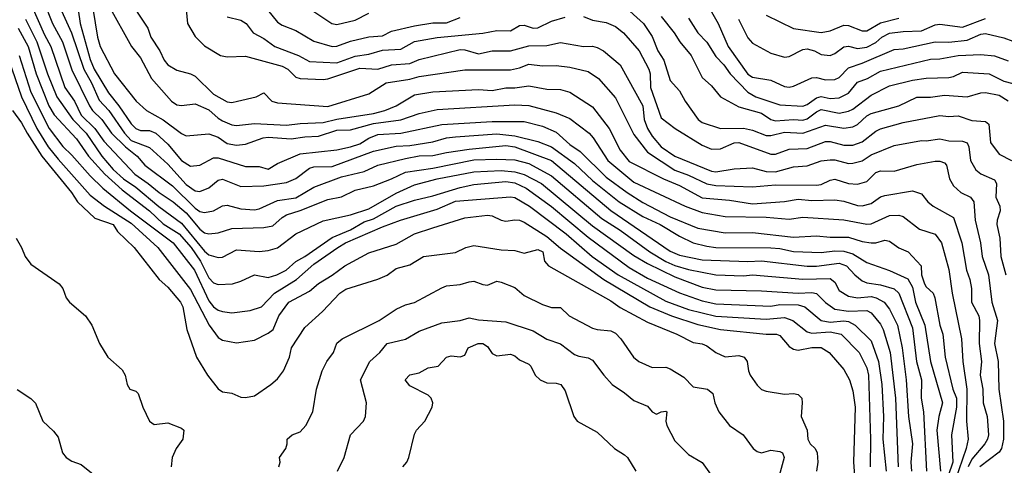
# Model space of a CAD drawing. Header units: metres. Extents: x -51132 to -49532, y -231222 to -229437.
# Tile 292 of 334: x -50186 to -50078, y -229974 to -229925. Entities that reach past the tile are written whole.
import ezdxf

# ---------------------------------------------------------------- set-up
doc = ezdxf.new("R2010")
doc.units = ezdxf.units.M
doc.layers.add('CONTOUR_INDEX', color=1, linetype='Continuous')
doc.layers.add('CONTOUR_INTER', color=3, linetype='Continuous')

msp = doc.modelspace()

# ---------------------------------------------------------------- linework, layer by layer
at = {"layer": 'CONTOUR_INDEX'}
for points, elevation in [([(-50182.18, -229922.26), (-50180.14, -229926.76), (-50178.79, -229930.76), (-50177.92, -229932.26), (-50177.08, -229934.15), (-50176.04, -229935.26), (-50174.33, -229937.76), (-50173.58, -229938.54), (-50171.58, -229939.31), (-50169.58, -229941.13), (-50167.58, -229943.39), (-50166.58, -229944.08), (-50166.08, -229944.14), (-50165.08, -229943.73), (-50164.08, -229942.9), (-50163.58, -229942.8), (-50161.58, -229943.6), (-50159.08, -229943.51), (-50156.58, -229943.16), (-50155.58, -229942.72), (-50154.08, -229941.58), (-50153.58, -229941.45), (-50151.58, -229941.42), (-50147.08, -229939.74), (-50144.58, -229939.19), (-50143.08, -229939.09), (-50140.58, -229938.7), (-50139.08, -229938.27), (-50138.08, -229938.14), (-50133.58, -229937.82), (-50131.58, -229938.05), (-50129.08, -229938.66), (-50127.58, -229939.26), (-50125.08, -229941.09), (-50123.08, -229942.94), (-50120.17, -229945.26), (-50117.58, -229946.86), (-50115.67, -229947.76), (-50113.58, -229949.02), (-50112.08, -229949.74), (-50110.58, -229950.14), (-50109.58, -229950.26), (-50103.58, -229950.31), (-50102.58, -229950.37), (-50101.08, -229950.69), (-50098.08, -229950.83), (-50096.58, -229950.64), (-50095.58, -229950.67), (-50094.58, -229950.95), (-50093.08, -229951.9), (-50090.58, -229952.77), (-50088.58, -229953.7), (-50088.08, -229954.6), (-50087.73, -229956.26), (-50086.73, -229958.76), (-50086.08, -229962.76), (-50084.8, -229967.26), (-50085.2, -229968.76), (-50085.41, -229970.26), (-50085.01, -229974.76)], 65), ([(-50167.58, -229924.23), (-50167.42, -229925.76), (-50166.58, -229927.18), (-50165.58, -229928.19), (-50163.83, -229929.26), (-50163.08, -229929.39), (-50161.08, -229929.34), (-50157.08, -229930.41), (-50156.46, -229930.76), (-50155.58, -229931.62), (-50155.08, -229931.77), (-50152.58, -229931.89), (-50152.08, -229931.8), (-50148.58, -229930.65), (-50146.58, -229930.75), (-50145.08, -229930.28), (-50143.08, -229930.12), (-50142.08, -229929.68), (-50137.58, -229928.61), (-50137.08, -229928.63), (-50135.58, -229929.06), (-50134.08, -229928.76), (-50132.08, -229928.76), (-50130.08, -229928.21), (-50128.08, -229928.16), (-50126.58, -229927.82), (-50124.08, -229928.26), (-50123.08, -229928.23), (-50122.58, -229928.38), (-50121.9, -229928.76), (-50120.08, -229930.26), (-50117.59, -229934.76), (-50117.43, -229936.26), (-50117.08, -229937.26), (-50116.58, -229938.07), (-50115.59, -229939.26), (-50114.08, -229940.28), (-50110.08, -229941.93), (-50109.58, -229941.99), (-50107.58, -229941.65), (-50105.58, -229941.54), (-50104.08, -229941.95), (-50103.08, -229941.99), (-50101.08, -229941.44), (-50099.58, -229941.34), (-50098.08, -229940.79), (-50097.08, -229940.68), (-50096.58, -229940.68), (-50095.08, -229941.06), (-50094.58, -229941.04), (-50093.58, -229940.79), (-50092.58, -229940.13), (-50090.08, -229939.11), (-50087.08, -229938.55), (-50086.58, -229938.59), (-50085.08, -229938.38), (-50084.08, -229938.58), (-50082.58, -229938.64), (-50082.08, -229938.83), (-50081.9, -229939.26), (-50081.72, -229940.76), (-50081.13, -229941.76), (-50080.58, -229942.2), (-50079.08, -229942.86), (-50078.88, -229943.26), (-50078.94, -229944.76), (-50078.49, -229945.76), (-50078.46, -229946.26), (-50078.81, -229947.26), (-50078.83, -229947.76), (-50078.49, -229949.26), (-50078.39, -229951.26), (-50077.86, -229953.26)], 60), ([(-50110.08, -229924.49), (-50109.35, -229925.76), (-50108.26, -229928.26), (-50106.08, -229931.31), (-50105.58, -229931.64), (-50103.58, -229931.97), (-50102.08, -229932.64), (-50101.58, -229932.71), (-50101.08, -229932.61), (-50099.08, -229931.68), (-50098.58, -229931.67), (-50097.58, -229931.93), (-50096.58, -229931.88), (-50096.08, -229931.65), (-50095.08, -229930.59), (-50093.58, -229930.09), (-50090.08, -229928.61), (-50089.08, -229928.52), (-50085.58, -229927.74), (-50084.08, -229927.78), (-50082.08, -229927.58), (-50080.58, -229926.91), (-50080.08, -229926.83), (-50078.08, -229927.32), (-50076.08, -229928.05)], 55), ([(-50185.86, -229929.26), (-50184.58, -229933.26), (-50182.58, -229937.24), (-50181.08, -229939.2), (-50180.08, -229940.15), (-50178.08, -229942.44), (-50176.68, -229943.76), (-50173.67, -229946.26), (-50168.98, -229949.76), (-50166.66, -229952.76), (-50165.08, -229956.12), (-50164.58, -229956.75), (-50164.08, -229957.11), (-50163.58, -229957.27), (-50162.58, -229957.43), (-50160.58, -229957.17), (-50159.32, -229956.76), (-50157.92, -229955.26), (-50155.5, -229953.76), (-50153.58, -229952.11), (-50150.98, -229950.26), (-50150.12, -229949.76), (-50146.08, -229948), (-50144.12, -229947.26), (-50140.08, -229946.06), (-50138.08, -229945.21), (-50132.08, -229944.71), (-50131.58, -229944.79), (-50129.98, -229945.76), (-50125.99, -229948.76), (-50123.13, -229951.26), (-50120.27, -229953.26), (-50115.08, -229956.15), (-50112.58, -229957.06), (-50109.58, -229957.8), (-50104.08, -229958.12), (-50102.08, -229957.94), (-50101.15, -229958.26), (-50099.58, -229959.49), (-50099.08, -229959.63), (-50097.08, -229959.51), (-50095.89, -229959.76), (-50093.92, -229961.76), (-50093.08, -229963.43), (-50092.87, -229964.26), (-50092.65, -229971.26), (-50092.71, -229974.26)], 70), ([(-50143.84, -229974.26), (-50143.41, -229973.76), (-50143.18, -229973.26), (-50142.58, -229970.71), (-50142.36, -229970.26), (-50141.44, -229969.26), (-50140.65, -229967.76), (-50140.58, -229967.26), (-50140.76, -229966.76), (-50141.08, -229966.44), (-50143.08, -229965.41), (-50143.6, -229964.76), (-50143.08, -229964.2), (-50142.08, -229963.99), (-50141.08, -229963.45), (-50139.97, -229963.26), (-50139.08, -229962.27), (-50138.58, -229962.12), (-50137.58, -229962.22), (-50137.08, -229962.04), (-50136.72, -229961.26), (-50135.62, -229960.76), (-50135.08, -229960.76), (-50134.58, -229961.11), (-50134.08, -229961.87), (-50133.58, -229962.14), (-50132.08, -229961.95), (-50131.58, -229962.12), (-50131.08, -229962.55), (-50130.08, -229963.03), (-50129.85, -229963.26), (-50129.36, -229964.26), (-50128.84, -229964.76), (-50128.08, -229965.07), (-50127.08, -229965.1), (-50126.55, -229965.26), (-50126.08, -229965.94), (-50125.13, -229968.76), (-50124.78, -229969.26), (-50122.58, -229970.47), (-50120.7, -229972.26), (-50119.58, -229972.96), (-50119.27, -229973.26), (-50118.34, -229974.76)], 75)]:
    msp.add_lwpolyline(points, dxfattribs=dict(at, elevation=elevation))
at = {"layer": 'CONTOUR_INTER'}
for points, elevation in [([(-50185.17, -229922.26), (-50183.08, -229926.98), (-50182.38, -229928.26), (-50180.84, -229932.76), (-50179.81, -229934.26), (-50179.08, -229935.78), (-50177.58, -229937.26), (-50176.58, -229938.64), (-50173.2, -229942.26), (-50171.73, -229943.26), (-50170.54, -229944.26), (-50168.98, -229945.26), (-50167.58, -229946.49), (-50166.08, -229948.28), (-50165.58, -229948.65), (-50165.08, -229948.78), (-50164.08, -229948.68), (-50162.58, -229948.2), (-50159.08, -229948.09), (-50158.08, -229947.9), (-50157.08, -229946.97), (-50156.58, -229946.69), (-50155.08, -229946.22), (-50152.08, -229945), (-50150.58, -229944.72), (-50149.08, -229944.01), (-50147.08, -229943.53), (-50145.08, -229942.77), (-50143.58, -229942.04), (-50140.58, -229941.57), (-50136.08, -229940.66), (-50133.58, -229940.59), (-50131.58, -229940.67), (-50130.08, -229941.07), (-50127.58, -229942.44), (-50122.08, -229947.1), (-50120.08, -229948.37), (-50116.82, -229950.76), (-50115.08, -229951.81), (-50114.08, -229952.23), (-50112.58, -229952.67), (-50109.58, -229953.27), (-50106.58, -229953.37), (-50105.58, -229953.26), (-50100.08, -229953.74), (-50097.08, -229953.67), (-50096.58, -229954.06), (-50096.08, -229954.98), (-50095.08, -229955.58), (-50094.08, -229955.79), (-50092.58, -229955.65), (-50092.03, -229955.76), (-50091.18, -229956.26), (-50090.58, -229957), (-50089.72, -229958.76), (-50089.2, -229961.26), (-50088.76, -229964.76), (-50088.5, -229968.76), (-50088.08, -229971.76), (-50088.25, -229973.76), (-50088.19, -229974.76)], 67), ([(-50178.08, -229922.27), (-50177.28, -229927.26), (-50176.97, -229928.26), (-50175.42, -229931.26), (-50173.05, -229934.26), (-50171.92, -229935.26), (-50170.08, -229936.29), (-50168.08, -229937.78), (-50167.58, -229938.03), (-50165.08, -229937.82), (-50164.08, -229938.21), (-50163.08, -229938.89), (-50162.08, -229939.05), (-50161.08, -229938.97), (-50159.14, -229938.26), (-50158.58, -229938.19), (-50156.08, -229938.39), (-50154.58, -229938.16), (-50153.08, -229938.1), (-50151.08, -229937.42), (-50149.58, -229937.38), (-50147.08, -229936.68), (-50144.08, -229936.3), (-50142.08, -229935.61), (-50140.08, -229935.18), (-50131.58, -229934.66), (-50130.08, -229934.73), (-50127.08, -229935.52), (-50125.58, -229936.15), (-50123.46, -229937.76), (-50123.01, -229938.26), (-50121.43, -229940.76), (-50118.58, -229943.11), (-50112.96, -229945.76), (-50111.08, -229946.45), (-50108.58, -229946.86), (-50104.08, -229946.94), (-50101.58, -229947.17), (-50100.08, -229946.96), (-50095.58, -229947.23), (-50093.08, -229947.71), (-50092.58, -229947.68), (-50090.58, -229946.76), (-50089.58, -229946.72), (-50089.08, -229946.86), (-50087.3, -229948.26), (-50085.58, -229948.81), (-50084.88, -229949.76), (-50084.08, -229952.67), (-50083.73, -229955.26), (-50082.7, -229960.26), (-50082.57, -229962.76), (-50082.11, -229965.76), (-50082.15, -229969.26), (-50081.97, -229971.26), (-50082.18, -229972.26), (-50083.39, -229975.76)], 63), ([(-50174.08, -229922.76), (-50171.76, -229926.26), (-50171.43, -229927.26), (-50170.46, -229928.76), (-50169.99, -229929.76), (-50169.59, -229930.26), (-50168.58, -229930.87), (-50167.08, -229931.27), (-50166.58, -229931.53), (-50164.58, -229933.49), (-50163.08, -229934.32), (-50162.58, -229934.39), (-50161.94, -229934.26), (-50159.92, -229933.76), (-50159.08, -229933.35), (-50158.18, -229934.26), (-50157.58, -229934.42), (-50152.08, -229934.84), (-50147.58, -229933.44), (-50145.67, -229932.26), (-50143.08, -229931.86), (-50142.08, -229931.57), (-50137.08, -229930.81), (-50132.08, -229930.81), (-50131.08, -229930.62), (-50130.08, -229930.22), (-50128.58, -229930.39), (-50127.08, -229930.33), (-50125.58, -229930.53), (-50123.58, -229930.99), (-50122.45, -229931.76), (-50120.58, -229933.89), (-50118.58, -229937.89), (-50117.08, -229939.82), (-50114.08, -229941.81), (-50112.58, -229942.35), (-50110.58, -229943.3), (-50109.58, -229943.5), (-50105.58, -229943.63), (-50103.08, -229943.41), (-50098.58, -229943.44), (-50098.08, -229943.38), (-50097.08, -229942.91), (-50096.58, -229942.8), (-50095.08, -229943.25), (-50094.08, -229943.32), (-50093.08, -229943.04), (-50092.08, -229942.06), (-50091.58, -229941.89), (-50090.08, -229941.92), (-50087.58, -229941.2), (-50085.58, -229940.82), (-50085.08, -229940.81), (-50084.58, -229940.99), (-50084.33, -229941.26), (-50084, -229942.76), (-50083.58, -229943.51), (-50082.76, -229944.26), (-50081.71, -229944.76), (-50081.34, -229945.26), (-50081.2, -229947.26), (-50080.61, -229949.76), (-50080.45, -229951.26), (-50079.73, -229953.26), (-50079.4, -229956.26), (-50078.76, -229958.26), (-50079.08, -229960.76), (-50078.69, -229962.76), (-50078.63, -229965.76), (-50078.09, -229969.26), (-50078.1, -229971.26), (-50078.32, -229972.26), (-50078.58, -229972.66), (-50080.69, -229974.26)], 61), ([(-50183.18, -229923.26), (-50182.22, -229925.76), (-50181.11, -229927.76), (-50180.08, -229930.83), (-50178.15, -229934.76), (-50177.82, -229935.26), (-50176.81, -229936.26), (-50175.75, -229937.76), (-50174.22, -229939.26), (-50172.92, -229940.26), (-50172.08, -229941.26), (-50169.08, -229943.53), (-50166.58, -229945.95), (-50166.08, -229946.32), (-50165.58, -229946.45), (-50164.58, -229946.27), (-50163.58, -229945.72), (-50163.08, -229945.64), (-50161.58, -229946.03), (-50160.08, -229946.15), (-50159.58, -229946.03), (-50157.58, -229945.13), (-50155.58, -229944.82), (-50153.58, -229943.65), (-50150.58, -229942.53), (-50148.08, -229941.96), (-50146.58, -229941.26), (-50143.58, -229940.52), (-50142.08, -229940.25), (-50140.58, -229940.2), (-50139.08, -229939.86), (-50136.58, -229939.52), (-50132.58, -229939.12), (-50131.58, -229939.25), (-50127.58, -229940.74), (-50121.08, -229946.23), (-50114.58, -229950.66), (-50113.58, -229951.11), (-50111.08, -229951.61), (-50106.08, -229951.8), (-50104.58, -229951.72), (-50099.58, -229952.31), (-50098.58, -229952.31), (-50096.08, -229951.99), (-50095.29, -229952.26), (-50094.39, -229953.26), (-50093.58, -229953.91), (-50093.08, -229954.14), (-50091.58, -229954.34), (-50090.08, -229954.81), (-50089.58, -229955.26), (-50088.08, -229959.05), (-50087.61, -229962.76), (-50087.08, -229964.76), (-50087.1, -229966.76), (-50086.87, -229968.26), (-50086.52, -229974.76)], 66), ([(-50176.08, -229923.73), (-50173.57, -229928.26), (-50172.58, -229929.51), (-50171.36, -229931.76), (-50169.16, -229934.26), (-50168.58, -229934.66), (-50168.08, -229934.72), (-50166.58, -229934.55), (-50165.08, -229935.19), (-50164.08, -229936.12), (-50163.58, -229936.42), (-50162.58, -229936.85), (-50162.08, -229936.91), (-50160.08, -229936.7), (-50156.58, -229936.89), (-50155.08, -229936.69), (-50152.58, -229936.59), (-50151.08, -229936.24), (-50147.08, -229935.59), (-50145.84, -229935.26), (-50144.57, -229934.76), (-50142.58, -229933.57), (-50140.58, -229933.24), (-50135.58, -229932.97), (-50134.08, -229933.09), (-50132.58, -229932.78), (-50131.58, -229932.79), (-50130.08, -229932.59), (-50128.08, -229932.92), (-50126.58, -229932.96), (-50125.58, -229933.27), (-50123.08, -229934.86), (-50121.27, -229937.26), (-50120.08, -229939.6), (-50119.08, -229940.87), (-50115.34, -229942.76), (-50113.58, -229943.48), (-50111.08, -229944.82), (-50108.08, -229945.07), (-50105.58, -229945.5), (-50102.08, -229945.22), (-50100.58, -229944.97), (-50099.08, -229945.12), (-50096.58, -229945.05), (-50095.58, -229945.19), (-50094.08, -229945.68), (-50093.58, -229945.71), (-50092.58, -229945.47), (-50091.58, -229944.71), (-50091.08, -229944.56), (-50088.08, -229944.08), (-50087.08, -229944.39), (-50086.39, -229945.26), (-50085.8, -229945.76), (-50083.58, -229946.98), (-50082.67, -229949.76), (-50082.15, -229952.76), (-50081.78, -229953.76), (-50081.62, -229954.76), (-50081.6, -229956.26), (-50080.82, -229957.76), (-50080.72, -229958.26), (-50080.76, -229960.76), (-50080.5, -229962.76), (-50080.67, -229964.26), (-50080.35, -229965.76), (-50080.32, -229967.26), (-50079.91, -229968.76), (-50079.75, -229970.76), (-50079.84, -229971.26), (-50080.14, -229971.76), (-50081.58, -229973.44), (-50081.96, -229974.26)], 62), ([(-50119.75, -229923.76), (-50117.52, -229925.76), (-50116.58, -229927.16), (-50115.94, -229928.76), (-50115.28, -229929.76), (-50114.58, -229932), (-50113.58, -229933.11), (-50112.95, -229934.26), (-50111.52, -229936.26), (-50111.08, -229936.59), (-50109.08, -229937.23), (-50106.58, -229937.2), (-50105.58, -229937.43), (-50104.08, -229938.01), (-50103.58, -229938.02), (-50102.08, -229937.65), (-50100.08, -229937.77), (-50097.58, -229936.89), (-50095.58, -229937.21), (-50094.58, -229937.07), (-50094.08, -229936.82), (-50093.08, -229935.87), (-50092.58, -229935.59), (-50089.58, -229934.76), (-50087.58, -229933.8), (-50086.08, -229933.83), (-50084.58, -229933.58), (-50082.08, -229933.77), (-50080.58, -229933.34), (-50080.08, -229933.31), (-50078.58, -229933.61), (-50077.58, -229934.2)], 58), ([(-50179.4, -229924.26), (-50179.19, -229925.76), (-50178.08, -229929.7), (-50177.66, -229930.76), (-50176.08, -229933.35), (-50174.93, -229934.76), (-50173.58, -229936.74), (-50173.08, -229937.24), (-50172.58, -229937.46), (-50171.58, -229937.47), (-50170.9, -229937.76), (-50169.58, -229938.95), (-50168.08, -229940.76), (-50167.08, -229941.38), (-50166.08, -229941.25), (-50164.58, -229940.44), (-50164.08, -229940.45), (-50161.08, -229941.4), (-50159.58, -229941.42), (-50158.58, -229941.68), (-50157.58, -229941.07), (-50155.08, -229940), (-50151.08, -229939.58), (-50149.58, -229939.26), (-50148.58, -229938.92), (-50147.58, -229938.29), (-50146.58, -229937.91), (-50144.08, -229937.75), (-50139.58, -229936.82), (-50134.08, -229936.46), (-50130.58, -229936.47), (-50128.58, -229936.98), (-50127.08, -229937.63), (-50125.58, -229938.98), (-50124.44, -229939.76), (-50121.58, -229942.57), (-50119.31, -229944.26), (-50117.58, -229945.33), (-50114.58, -229946.91), (-50111.58, -229948.15), (-50108.58, -229948.67), (-50105.58, -229948.64), (-50101.08, -229949.12), (-50098.58, -229948.98), (-50097.08, -229949.14), (-50095.08, -229949.15), (-50093.58, -229949.6), (-50092.58, -229949.76), (-50092.08, -229949.74), (-50091.08, -229949.45), (-50090.58, -229949.59), (-50089.58, -229950.29), (-50088.55, -229950.76), (-50087.11, -229952.26), (-50087.08, -229953.26), (-50086.77, -229954.26), (-50086.58, -229954.59), (-50085.81, -229955.26), (-50085.63, -229955.76), (-50085.06, -229958.76), (-50084.75, -229959.76), (-50084.48, -229962.26), (-50083.64, -229965.76), (-50083.26, -229966.76), (-50083.26, -229967.76), (-50083.78, -229970.76), (-50083.66, -229973.76), (-50084.18, -229975.26)], 64), ([(-50163.08, -229925.01), (-50161.58, -229925.37), (-50161, -229925.76), (-50160.25, -229926.76), (-50159.08, -229927.39), (-50157.88, -229928.26), (-50155.26, -229929.26), (-50154.08, -229929.92), (-50151.08, -229930.04), (-50149.08, -229929.31), (-50147.58, -229929.12), (-50146.08, -229928.67), (-50144.08, -229928.57), (-50142.58, -229927.71), (-50140.08, -229927.3), (-50135.08, -229926.81), (-50133.58, -229926.51), (-50132.08, -229926.56), (-50131.08, -229925.96), (-50130.58, -229925.95), (-50129.58, -229926.25), (-50129.08, -229926.22), (-50127.58, -229925.48), (-50126.08, -229925.06)], 59), ([(-50158.67, -229924.26), (-50157.58, -229925.61), (-50157.08, -229925.95), (-50155.58, -229926.53), (-50153.58, -229927.67), (-50151.58, -229928.27), (-50151.08, -229928.23), (-50149.58, -229927.7), (-50147.58, -229927.22), (-50146.08, -229927.11), (-50145.08, -229926.59), (-50142.58, -229926.02), (-50140.58, -229925.68), (-50139.08, -229925.69), (-50137.58, -229925.09)], 58), ([(-50153.58, -229924.42), (-50151.62, -229925.76), (-50151.08, -229925.85), (-50149.08, -229925.37), (-50147.58, -229924.61)], 57), ([(-50124.08, -229924.99), (-50123.08, -229925.37), (-50121.58, -229925.64), (-50120.58, -229926.09), (-50119.7, -229926.76), (-50117.99, -229928.76), (-50116.93, -229930.76), (-50116.79, -229931.26), (-50116.73, -229932.76), (-50115.58, -229936.09), (-50114.04, -229937.26), (-50111.08, -229939.07), (-50110.08, -229939.49), (-50109.08, -229939.48), (-50107.58, -229938.8), (-50107.08, -229938.79), (-50103.58, -229940.07), (-50103.08, -229940.05), (-50101.58, -229939.49), (-50099.58, -229939.44), (-50097.58, -229938.65), (-50097.08, -229938.67), (-50095.58, -229939.07), (-50094.58, -229939.08), (-50093.58, -229938.72), (-50092.08, -229937.52), (-50091.58, -229937.29), (-50089.08, -229936.58), (-50085.08, -229935.81), (-50084.08, -229935.92), (-50083.08, -229935.84), (-50081.58, -229936.35), (-50080.08, -229936.49), (-50079.72, -229936.76), (-50079.52, -229938.76), (-50078.58, -229940.05), (-50077.24, -229940.76)], 59), ([(-50115.58, -229925), (-50114.16, -229926.76), (-50113.55, -229927.76), (-50112.28, -229929.26), (-50111.08, -229931.67), (-50110.08, -229932.57), (-50109.1, -229933.76), (-50107.08, -229934.88), (-50104.58, -229935.58), (-50103.58, -229936.26), (-50103.08, -229936.41), (-50101.08, -229936.26), (-50100.08, -229936.33), (-50099.58, -229936.18), (-50098.58, -229935.41), (-50098.08, -229935.18), (-50096.08, -229935.56), (-50095.08, -229935.36), (-50094.58, -229935.12), (-50092.58, -229933.58), (-50090.58, -229932.59), (-50088.08, -229931.96), (-50086.58, -229931.73), (-50084.08, -229931.66), (-50083.58, -229931.56), (-50082.58, -229931.08), (-50079.69, -229931.26), (-50078.08, -229932.07), (-50077.08, -229932.33)], 57), ([(-50112.58, -229925.16), (-50111.55, -229926.76), (-50110.58, -229927.8), (-50109.58, -229929.37), (-50108.71, -229930.26), (-50108.02, -229931.26), (-50106.1, -229933.26), (-50105.2, -229933.76), (-50102.58, -229934.65), (-50100.08, -229934.79), (-50099.58, -229934.62), (-50098.58, -229933.87), (-50098.08, -229933.74), (-50097.08, -229933.96), (-50096.08, -229933.87), (-50095.08, -229933.38), (-50094.08, -229932.19), (-50092.99, -229931.76), (-50091.58, -229930.97), (-50086.08, -229929.67), (-50085.08, -229929.62), (-50083.08, -229929.24), (-50080.58, -229929.16), (-50079.08, -229929.29), (-50077.58, -229929.85)], 56), ([(-50104.08, -229924.85), (-50101.08, -229926.31), (-50098.08, -229926.72), (-50097.08, -229926.54), (-50095.58, -229925.95), (-50095.08, -229925.98), (-50093.58, -229926.57), (-50093.08, -229926.55), (-50091.58, -229925.67), (-50089.58, -229925.15)], 53), ([(-50185.17, -229925.26), (-50183.92, -229927.76), (-50182.74, -229931.26), (-50181.74, -229933.76), (-50179.97, -229936.26), (-50178.53, -229937.76), (-50176.82, -229940.26), (-50175.58, -229941.72), (-50174.44, -229942.76), (-50173.08, -229943.67), (-50170.58, -229945.77), (-50168.08, -229947.62), (-50165.58, -229950.66), (-50165.08, -229951.08), (-50164.08, -229951.35), (-50163.58, -229951.32), (-50162.08, -229950.52), (-50159.58, -229950.69), (-50158.58, -229950.58), (-50157.58, -229950.3), (-50155.58, -229948.79), (-50152.58, -229947.34), (-50149.58, -229946.69), (-50147.58, -229946.02), (-50144.58, -229944.31), (-50142.58, -229943.4), (-50140.08, -229942.75), (-50136.08, -229941.99), (-50133.08, -229941.85), (-50131.58, -229941.99), (-50130.58, -229942.28), (-50128.68, -229943.26), (-50123.08, -229947.9), (-50118.58, -229951.14), (-50117.08, -229952.02), (-50114.08, -229953.49), (-50111.08, -229954.62), (-50109.58, -229954.91), (-50104.58, -229955.01), (-50100.58, -229955.26), (-50099.08, -229955.18), (-50098.58, -229955.31), (-50097.58, -229956.3), (-50096.58, -229957.01), (-50095.08, -229957.23), (-50093.08, -229957.16), (-50092.58, -229957.43), (-50091.58, -229958.65), (-50091.26, -229959.26), (-50090.5, -229961.76), (-50089.93, -229966.76), (-50089.65, -229974.26)], 68), ([(-50107.1, -229925.26), (-50106.08, -229927.32), (-50105.58, -229927.9), (-50103.58, -229929), (-50102.08, -229929.43), (-50101.58, -229929.37), (-50100.08, -229928.6), (-50099.58, -229928.54), (-50098.8, -229928.76), (-50098.08, -229929.13), (-50097.08, -229929.25), (-50096.58, -229929.03), (-50095.58, -229928.29), (-50095.08, -229928.22), (-50094.08, -229928.49), (-50093.08, -229928.33), (-50092.08, -229927.84), (-50091.44, -229927.26), (-50090.58, -229926.82), (-50089.08, -229926.61), (-50087.08, -229926.57), (-50085.58, -229925.88), (-50085.08, -229925.81), (-50082.58, -229926.16), (-50080.08, -229925.21)], 54), ([(-50185.95, -229926.26), (-50184.87, -229928.26), (-50183.99, -229931.26), (-50182.6, -229934.76), (-50182.02, -229935.76), (-50179.58, -229938.36), (-50178.27, -229940.26), (-50176.47, -229942.26), (-50174.58, -229943.96), (-50171.58, -229946.26), (-50170.08, -229947.68), (-50168.35, -229948.76), (-50167.01, -229950.26), (-50166, -229951.76), (-50165.08, -229953.58), (-50164.58, -229954.15), (-50164.08, -229954.33), (-50162.51, -229954.26), (-50161.58, -229953.97), (-50160.08, -229953.26), (-50158.58, -229953.54), (-50157.65, -229953.26), (-50156.64, -229952.76), (-50155.58, -229951.8), (-50154.58, -229951.27), (-50151.58, -229949.18), (-50149.58, -229948.34), (-50148.08, -229947.47), (-50147.08, -229947.13), (-50144.58, -229945.76), (-50142.58, -229945.07), (-50140.58, -229944.61), (-50137.58, -229943.69), (-50136.08, -229943.39), (-50132.58, -229943.04), (-50131.58, -229943.18), (-50130.35, -229943.76), (-50127.58, -229945.78), (-50123.58, -229949.12), (-50119.08, -229952.47), (-50117.08, -229953.61), (-50113.58, -229955.24), (-50111.08, -229956.11), (-50109.58, -229956.44), (-50103.58, -229956.68), (-50102.58, -229956.52), (-50100.58, -229956.55), (-50099.85, -229956.76), (-50098.06, -229958.26), (-50097.08, -229958.45), (-50095.58, -229958.3), (-50095.08, -229958.38), (-50094.33, -229958.76), (-50092.58, -229960.5), (-50091.8, -229962.76), (-50091.42, -229965.26), (-50091.24, -229968.76), (-50091.31, -229971.26), (-50090.96, -229974.76)], 69), ([(-50186.99, -229929.76), (-50185.6, -229933.76), (-50183.93, -229937.26), (-50182.69, -229939.26), (-50181.58, -229940.61), (-50178.08, -229944.53), (-50176.5, -229945.76), (-50173.58, -229947.62), (-50170.66, -229950.26), (-50167.08, -229954.87), (-50165.05, -229958.76), (-50164.08, -229960.13), (-50163.58, -229960.42), (-50162.08, -229960.69), (-50160.08, -229960.4), (-50158.58, -229959.64), (-50158.04, -229959.26), (-50157.42, -229957.76), (-50156.34, -229956.26), (-50154.08, -229955.04), (-50153.08, -229954.2), (-50151.58, -229953.29), (-50150.21, -229952.26), (-50147.58, -229950.86), (-50144.58, -229949.91), (-50142.58, -229948.78), (-50140.58, -229948.13), (-50137.08, -229947.02), (-50134.58, -229946.74), (-50134.08, -229946.81), (-50133.08, -229947.28), (-50132.58, -229947.38), (-50131.58, -229947.24), (-50131.08, -229947.29), (-50130.58, -229947.5), (-50128.08, -229949.07), (-50126.58, -229950.33), (-50121.86, -229953.76), (-50116.81, -229956.76), (-50114.46, -229957.76), (-50111.58, -229958.68), (-50109.08, -229959.25), (-50104.08, -229959.75), (-50102.97, -229959.76), (-50102.58, -229959.9), (-50101.58, -229961.09), (-50101.08, -229961.41), (-50100.58, -229961.49), (-50099.08, -229961.21), (-50098.08, -229961.2), (-50097.18, -229961.76), (-50095.58, -229963.64), (-50094.95, -229964.76), (-50094.58, -229965.95), (-50094.35, -229967.76), (-50094.54, -229973.76), (-50094.42, -229975.26)], 71), ([(-50186.57, -229935.26), (-50185.58, -229936.61), (-50184.99, -229937.76), (-50183.38, -229940.26), (-50180.13, -229944.26), (-50179.45, -229945.26), (-50177.58, -229947.07), (-50175.56, -229947.76), (-50175.08, -229948.51), (-50173.27, -229950.26), (-50170.53, -229953.76), (-50169.58, -229954.6), (-50168.18, -229956.26), (-50167.95, -229956.76), (-50167.51, -229959.26), (-50166.43, -229962.26), (-50165.22, -229964.26), (-50164.08, -229965.73), (-50163.58, -229966.05), (-50162.58, -229966.2), (-50161.58, -229966.64), (-50161.08, -229966.69), (-50160.08, -229966.51), (-50158.29, -229965.26), (-50157.58, -229964.64), (-50156.9, -229963.76), (-50156.27, -229962.26), (-50156.03, -229961.26), (-50154.58, -229959.01), (-50152.64, -229957.26), (-50150.74, -229955.26), (-50150.08, -229954.82), (-50146.58, -229953.74), (-50145.58, -229953.3), (-50144.58, -229952.58), (-50143.08, -229952.17), (-50141.58, -229951.26), (-50138.08, -229950.83), (-50136.96, -229950.26), (-50136.08, -229950.05), (-50133.08, -229950.53), (-50131.58, -229950.59), (-50130.58, -229950.9), (-50129.08, -229950.48), (-50128.54, -229950.76), (-50128.35, -229951.76), (-50127.92, -229952.26), (-50121.08, -229956.1), (-50120.08, -229956.82), (-50117.08, -229958.44), (-50113.86, -229959.76), (-50112.08, -229960.68), (-50111.08, -229960.83), (-50110.58, -229961.04), (-50109.58, -229961.75), (-50108.58, -229962.22), (-50107.08, -229962.08), (-50106.49, -229962.26), (-50106.18, -229962.76), (-50106.03, -229963.76), (-50105.83, -229964.26), (-50105.08, -229965.35), (-50104.58, -229965.81), (-50104.08, -229966), (-50102.08, -229966.31), (-50101.08, -229966.24), (-50100.58, -229966.35), (-50100.19, -229966.76), (-50100.13, -229967.26), (-50100.26, -229968.76), (-50099.61, -229970.26), (-50099.53, -229971.26), (-50099.28, -229971.76), (-50098.72, -229972.26), (-50098.5, -229972.76), (-50098.43, -229973.76), (-50098.58, -229974.76)], 72), ([(-50186.18, -229949.26), (-50185.58, -229950.26), (-50185.19, -229951.26), (-50184.58, -229952.08), (-50181.48, -229954.26), (-50181.08, -229954.76), (-50180.72, -229955.76), (-50180.36, -229956.26), (-50178.6, -229957.76), (-50177.9, -229958.76), (-50177.05, -229960.76), (-50176.14, -229962.26), (-50174.58, -229963.67), (-50174.25, -229964.26), (-50174.03, -229965.26), (-50173.72, -229965.76), (-50173.08, -229966.01), (-50172.81, -229966.26), (-50172.32, -229967.76), (-50171.58, -229969.26), (-50171.08, -229969.64), (-50169.58, -229969.46), (-50168.08, -229970.04), (-50167.84, -229970.26), (-50167.95, -229971.26), (-50168.68, -229972.26), (-50169.09, -229973.26), (-50169.22, -229974.26)], 73), ([(-50157.44, -229974.26), (-50157.3, -229973.76), (-50157.36, -229973.26), (-50156.67, -229972.26), (-50156.5, -229971.76), (-50156.52, -229971.26), (-50155.96, -229970.76), (-50155.08, -229970.45), (-50154.47, -229969.76), (-50153.7, -229968.26), (-50153.3, -229965.76), (-50152.7, -229963.76), (-50152.17, -229962.76), (-50151.44, -229961.76), (-50151.08, -229960.74), (-50150.49, -229960.26), (-50146.45, -229958.26), (-50144.58, -229957.01), (-50143.58, -229956.54), (-50142.58, -229956.28), (-50139.58, -229954.68), (-50139.08, -229954.48), (-50137.58, -229954.31), (-50136.58, -229954.01), (-50136.08, -229953.97), (-50135.08, -229954.33), (-50134.58, -229954.38), (-50133.58, -229953.95), (-50133.08, -229954.05), (-50131.58, -229954.64), (-50130.58, -229955.54), (-50128.58, -229956.52), (-50127.58, -229956.84), (-50126.58, -229956.85), (-50125.64, -229957.76), (-50123.08, -229959.11), (-50122.58, -229959.26), (-50121.08, -229959.39), (-50120.58, -229959.66), (-50120.01, -229960.26), (-50118.6, -229962.26), (-50118.04, -229962.76), (-50116.58, -229963.4), (-50115.08, -229963.38), (-50114.58, -229963.55), (-50113.08, -229964.45), (-50112.08, -229965.51), (-50110.49, -229965.76), (-50109.93, -229966.26), (-50109.7, -229967.26), (-50109.25, -229968.26), (-50108.08, -229969.75), (-50106.59, -229970.76), (-50105.52, -229972.26), (-50105.08, -229972.6), (-50104.58, -229972.76), (-50103.58, -229972.45), (-50102.58, -229972.58), (-50102.3, -229972.76), (-50102.13, -229973.26), (-50102.67, -229975.26)], 73), ([(-50150.99, -229974.76), (-50150.26, -229973.26), (-50149.57, -229970.76), (-50148.15, -229969.26), (-50147.95, -229968.76), (-50147.83, -229967.26), (-50148.48, -229964.76), (-50147.48, -229962.76), (-50146.39, -229961.76), (-50145.58, -229960.77), (-50143.58, -229960.32), (-50142.08, -229959.44), (-50139.58, -229958.51), (-50137.58, -229958.27), (-50136.58, -229957.98), (-50135.58, -229958.18), (-50132.58, -229958.42), (-50129.58, -229959.4), (-50128.08, -229960.31), (-50126.58, -229960.83), (-50125.08, -229961.98), (-50124.58, -229962.18), (-50123.58, -229962.33), (-50123.08, -229962.6), (-50121.87, -229964.26), (-50120.95, -229965.26), (-50119.58, -229966.17), (-50118.58, -229967.01), (-50117.08, -229967.64), (-50116.58, -229968.25), (-50116.08, -229968.5), (-50115.58, -229968.24), (-50115.08, -229968.17), (-50114.97, -229968.26), (-50115.07, -229969.26), (-50114.94, -229969.76), (-50114.08, -229971.42), (-50112.58, -229972.91), (-50111.08, -229973.8), (-50108.97, -229976.76)], 74), ([(-50186.08, -229965.82), (-50184.58, -229966.78), (-50184.08, -229967.32), (-50183.26, -229969.26), (-50182.08, -229970.36), (-50181.58, -229971.04), (-50181.1, -229972.76), (-50180.7, -229973.26), (-50180.08, -229973.64), (-50179.08, -229974.01), (-50177.58, -229975.24)], 74)]:
    msp.add_lwpolyline(points, dxfattribs=dict(at, elevation=elevation))

doc.saveas('drawing.dxf')
